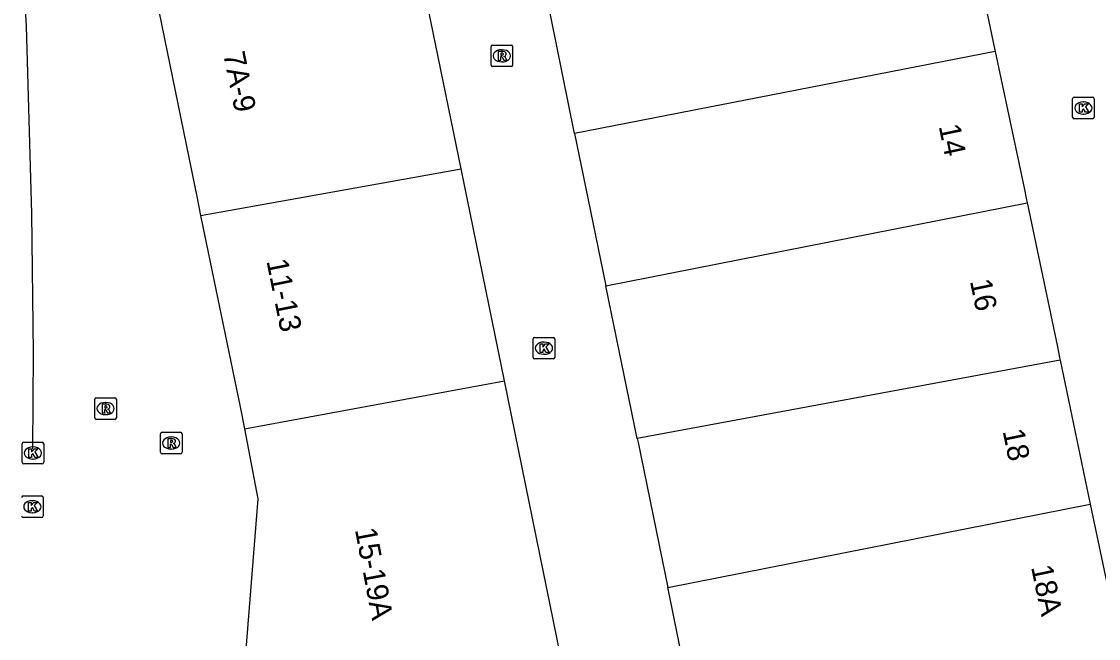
# Model space of a CAD drawing. Extents: x 161087 to 161922, y 382574 to 383873.
# Drawn here: x 161188.52 to 161238.37, y 383479.64 to 383508.17 of the extents above; entities that cross this region are included whole.
import ezdxf

# ---------------------------------------------------------------- set-up
doc = ezdxf.new("R2010")
doc.units = 0
for name, color, linetype in [('IMGEO_Kolk', 7, 'Continuous'), ('IMGEO_Lijnafwatering', 7, 'Continuous'), ('IMGEO_Pand', 7, 'Continuous'), ('IMGEO_Pand_nummerreeks', 7, 'Continuous'), ('IMGEO_Rioolput', 7, 'Continuous')]:
    doc.layers.add(name, color=color, linetype=linetype)

msp = doc.modelspace()

# ---------------------------------------------------------------- linework, layer by layer
at = {"layer": 'IMGEO_Kolk'}
for p, q in [((161237.168, 383503.742), (161237.168, 383504.594)), ((161237.243, 383504.668), (161238.095, 383504.668)), ((161238.169, 383504.594), (161238.169, 383503.742)), ((161237.656, 383504.448), (161237.681, 383504.448)), ((161238.095, 383503.668), (161237.243, 383503.668)), ((161237.679, 383503.888), (161237.654, 383503.888)), ((161212.277, 383493.561), (161213.129, 383493.561)), ((161212.202, 383492.635), (161212.202, 383493.487)), ((161212.69, 383493.341), (161212.715, 383493.341)), ((161213.203, 383493.487), (161213.203, 383492.635)), ((161213.129, 383492.561), (161212.277, 383492.561)), ((161212.713, 383492.781), (161212.688, 383492.781)), ((161188.548, 383487.786), (161188.548, 383488.638)), ((161188.623, 383488.712), (161189.475, 383488.712)), ((161189.549, 383488.638), (161189.549, 383487.786)), ((161189.036, 383488.492), (161189.061, 383488.492)), ((161189.475, 383487.712), (161188.623, 383487.712)), ((161189.059, 383487.932), (161189.034, 383487.932)), ((161188.599, 383486.228), (161189.451, 383486.228)), ((161189.525, 383486.154), (161189.525, 383485.302)), ((161189.012, 383486.008), (161189.037, 383486.008)), ((161189.451, 383485.228), (161188.599, 383485.228)), ((161189.035, 383485.448), (161189.01, 383485.448))]:
    msp.add_line(p, q, dxfattribs=at)
for points in [[(161237.168, 383503.742), (161237.168, 383504.594)], [(161237.243, 383504.668), (161238.095, 383504.668)], [(161238.169, 383504.594), (161238.169, 383503.742)], [(161237.489, 383504.368), (161237.612, 383504.368), (161237.612, 383504.217), (161237.742, 383504.368), (161237.906, 383504.368), (161237.76, 383504.217), (161237.913, 383503.968), (161237.761, 383503.968), (161237.676, 383504.132), (161237.612, 383504.065), (161237.612, 383503.968), (161237.489, 383503.968), (161237.489, 383504.368)], [(161238.095, 383503.668), (161237.243, 383503.668)], [(161212.277, 383493.561), (161213.129, 383493.561)], [(161212.202, 383492.635), (161212.202, 383493.487)], [(161212.523, 383493.261), (161212.646, 383493.261), (161212.646, 383493.11), (161212.776, 383493.261), (161212.94, 383493.261), (161212.794, 383493.11), (161212.947, 383492.861), (161212.795, 383492.861), (161212.71, 383493.025), (161212.646, 383492.958), (161212.646, 383492.861), (161212.523, 383492.861), (161212.523, 383493.261)], [(161213.203, 383493.487), (161213.203, 383492.635)], [(161213.129, 383492.561), (161212.277, 383492.561)], [(161188.548, 383487.786), (161188.548, 383488.638)], [(161188.623, 383488.712), (161189.475, 383488.712)], [(161189.549, 383488.638), (161189.549, 383487.786)], [(161188.869, 383488.412), (161188.992, 383488.412), (161188.992, 383488.261), (161189.122, 383488.412), (161189.286, 383488.412), (161189.14, 383488.261), (161189.293, 383488.012), (161189.141, 383488.012), (161189.056, 383488.176), (161188.992, 383488.109), (161188.992, 383488.012), (161188.869, 383488.012), (161188.869, 383488.412)], [(161189.475, 383487.712), (161188.623, 383487.712)], [(161188.599, 383486.228), (161189.451, 383486.228)], [(161189.525, 383486.154), (161189.525, 383485.302)], [(161188.845, 383485.928), (161188.968, 383485.928), (161188.968, 383485.777), (161189.098, 383485.928), (161189.262, 383485.928), (161189.116, 383485.777), (161189.269, 383485.528), (161189.117, 383485.528), (161189.032, 383485.692), (161188.968, 383485.625), (161188.968, 383485.528), (161188.845, 383485.528), (161188.845, 383485.928)], [(161189.451, 383485.228), (161188.599, 383485.228)]]:
    msp.add_lwpolyline(points, dxfattribs=at)
for centre, start, end in [((161237.245, 383504.592), 91.552, 178.448), ((161237.245, 383504.592), 91.552, 178.448), ((161238.093, 383504.592), 1.552, 88.448), ((161238.093, 383504.592), 1.552, 88.448), ((161237.245, 383503.744), 181.552, 268.448), ((161237.245, 383503.744), 181.552, 268.448), ((161238.093, 383503.744), 271.552, 358.448), ((161238.093, 383503.744), 271.552, 358.448), ((161212.279, 383493.485), 91.552, 178.448), ((161212.279, 383493.485), 91.552, 178.448), ((161213.127, 383493.485), 1.552, 88.448), ((161213.127, 383493.485), 1.552, 88.448), ((161212.279, 383492.637), 181.552, 268.448), ((161212.279, 383492.637), 181.552, 268.448), ((161213.127, 383492.637), 271.552, 358.448), ((161213.127, 383492.637), 271.552, 358.448), ((161188.625, 383488.636), 91.552, 178.448), ((161188.625, 383488.636), 91.552, 178.448), ((161189.473, 383488.636), 1.552, 88.448), ((161189.473, 383488.636), 1.552, 88.448), ((161188.625, 383487.788), 181.552, 268.448), ((161188.625, 383487.788), 181.552, 268.448), ((161189.473, 383487.788), 271.552, 358.448), ((161189.473, 383487.788), 271.552, 358.448), ((161188.601, 383486.152), 91.552, 178.448), ((161188.601, 383486.152), 91.552, 178.448), ((161189.449, 383486.152), 1.552, 88.448), ((161189.449, 383486.152), 1.552, 88.448), ((161188.601, 383485.304), 181.552, 268.448), ((161188.601, 383485.304), 181.552, 268.448), ((161189.449, 383485.304), 271.552, 358.448), ((161189.449, 383485.304), 271.552, 358.448)]:
    msp.add_arc(centre, 0.0765, start, end, dxfattribs=at)
for centre, major_axis, ratio, start_param, end_param in [((161237.655, 383504.168), (-0.387, 0.002), 0.722429, 4.712389, 7.853982), ((161237.68, 383504.168), (-0.39, 0.002), 0.717154, 1.570796, 4.712389), ((161212.689, 383493.061), (-0.387, 0.002), 0.722429, 4.712389, 7.853982), ((161212.714, 383493.061), (-0.39, 0.002), 0.717154, 1.570796, 4.712389), ((161189.035, 383488.212), (-0.387, 0.002), 0.722429, 4.712389, 7.853982), ((161189.06, 383488.212), (-0.39, 0.002), 0.717154, 1.570796, 4.712389), ((161189.011, 383485.728), (-0.387, 0.002), 0.722429, 4.712389, 7.853982), ((161189.036, 383485.728), (-0.39, 0.002), 0.717154, 1.570796, 4.712389)]:
    msp.add_ellipse(centre, major_axis=major_axis, ratio=ratio, start_param=start_param, end_param=end_param, dxfattribs=at)
at = {"layer": 'IMGEO_Lijnafwatering'}
for points in [[(161188.759, 383507.958), (161188.373, 383514.771), (161187.97, 383519.321), (161187.13, 383525.768)], [(161189.049, 383488.408), (161189.084, 383492.848), (161189.001, 383499.292), (161188.759, 383507.958)]]:
    msp.add_lwpolyline(points, dxfattribs=at)
at = {"layer": 'IMGEO_Pand'}
for points in [[(161232.182, 383513.469), (161233.56, 383506.925), (161233.591, 383506.778)], [(161208.864, 383501.357), (161206.862, 383511.125)], [(161214.122, 383502.984), (161212.745, 383509.78)], [(161194.816, 383508.921), (161194.874, 383508.644), (161196.653, 383500), (161196.808, 383499.197)], [(161233.591, 383506.778), (161214.122, 383502.984)], [(161233.591, 383506.778), (161233.699, 383506.265), (161234.936, 383500.391), (161235.018, 383500), (161235.063, 383499.786)], [(161214.122, 383502.984), (161214.735, 383500), (161215.57, 383495.943)], [(161196.808, 383499.197), (161201.289, 383500), (161208.864, 383501.357)], [(161210.873, 383491.554), (161209.142, 383500), (161208.864, 383501.357)], [(161215.57, 383495.943), (161235.063, 383499.786)], [(161235.063, 383499.786), (161235.138, 383499.431), (161236.464, 383493.13), (161236.57, 383492.626), (161236.593, 383492.513)], [(161196.808, 383499.197), (161198.639, 383490.342), (161198.85, 383489.324)], [(161217.022, 383488.882), (161215.57, 383495.943)], [(161236.593, 383492.513), (161217.022, 383488.882)], [(161236.593, 383492.513), (161237.981, 383485.845)], [(161198.85, 383489.324), (161210.873, 383491.554)], [(161214.261, 383469.242), (161214.166, 383469.69), (161214.164, 383469.701), (161213.528, 383472.708), (161214.675, 383472.963), (161214.462, 383474), (161210.873, 383491.554)], [(161198.85, 383489.324), (161199.46, 383486.099), (161198.521, 383474.298), (161213.08, 383469.692), (161213.064, 383469.644), (161214.261, 383469.242)], [(161217.022, 383488.882), (161217.059, 383488.704), (161218.435, 383481.985)], [(161218.435, 383481.985), (161237.981, 383485.845)], [(161237.981, 383485.845), (161239.444, 383478.911)], [(161219.827, 383475.162), (161218.461, 383481.859), (161218.435, 383481.985)]]:
    msp.add_lwpolyline(points, dxfattribs=at)
at = {"layer": 'IMGEO_Rioolput'}
for p, q in [((161210.253, 383506.154), (161210.253, 383507.006)), ((161210.328, 383507.08), (161211.18, 383507.08)), ((161211.254, 383507.006), (161211.254, 383506.154)), ((161210.741, 383506.86), (161210.766, 383506.86)), ((161211.18, 383506.08), (161210.328, 383506.08)), ((161210.764, 383506.3), (161210.739, 383506.3)), ((161191.913, 383489.843), (161191.913, 383490.695)), ((161191.988, 383490.769), (161192.84, 383490.769)), ((161192.401, 383490.549), (161192.426, 383490.549)), ((161192.914, 383490.695), (161192.914, 383489.843)), ((161192.84, 383489.769), (161191.988, 383489.769)), ((161192.424, 383489.989), (161192.399, 383489.989)), ((161194.951, 383488.247), (161194.951, 383489.099)), ((161195.026, 383489.173), (161195.878, 383489.173)), ((161195.952, 383489.099), (161195.952, 383488.247)), ((161195.439, 383488.953), (161195.464, 383488.953)), ((161195.878, 383488.173), (161195.026, 383488.173)), ((161195.462, 383488.393), (161195.437, 383488.393))]:
    msp.add_line(p, q, dxfattribs=at)
for points in [[(161210.253, 383506.154), (161210.253, 383507.006)], [(161210.328, 383507.08), (161211.18, 383507.08)], [(161211.254, 383507.006), (161211.254, 383506.154)], [(161210.842, 383506.778), (161210.59, 383506.78), (161210.59, 383506.38)], [(161210.59, 383506.38), (161210.714, 383506.38), (161210.714, 383506.542), (161210.725, 383506.542)], [(161210.768, 383506.699), (161210.714, 383506.699), (161210.714, 383506.618)], [(161210.714, 383506.618), (161210.766, 383506.618)], [(161210.772, 383506.513), (161210.843, 383506.38), (161210.983, 383506.38), (161210.918, 383506.506)], [(161211.18, 383506.08), (161210.328, 383506.08)], [(161191.913, 383489.843), (161191.913, 383490.695)], [(161191.988, 383490.769), (161192.84, 383490.769)], [(161192.914, 383490.695), (161192.914, 383489.843)], [(161192.502, 383490.467), (161192.25, 383490.469), (161192.25, 383490.069)], [(161192.25, 383490.069), (161192.374, 383490.069), (161192.374, 383490.231), (161192.385, 383490.231)], [(161192.428, 383490.388), (161192.374, 383490.388), (161192.374, 383490.307)], [(161192.374, 383490.307), (161192.426, 383490.307)], [(161192.432, 383490.202), (161192.503, 383490.069), (161192.643, 383490.069), (161192.578, 383490.195)], [(161192.84, 383489.769), (161191.988, 383489.769)], [(161194.951, 383488.247), (161194.951, 383489.099)], [(161195.026, 383489.173), (161195.878, 383489.173)], [(161195.952, 383489.099), (161195.952, 383488.247)], [(161195.54, 383488.871), (161195.288, 383488.873), (161195.288, 383488.473)], [(161195.288, 383488.473), (161195.412, 383488.473), (161195.412, 383488.635), (161195.423, 383488.635)], [(161195.466, 383488.792), (161195.412, 383488.792), (161195.412, 383488.711)], [(161195.412, 383488.711), (161195.464, 383488.711)], [(161195.47, 383488.606), (161195.541, 383488.473), (161195.681, 383488.473), (161195.616, 383488.599)], [(161195.878, 383488.173), (161195.026, 383488.173)]]:
    msp.add_lwpolyline(points, dxfattribs=at)
for centre, radius, start, end in [((161210.33, 383507.004), 0.0765, 91.552, 178.448), ((161210.33, 383507.004), 0.0765, 91.552, 178.448), ((161211.178, 383507.004), 0.0765, 1.552, 88.448), ((161211.178, 383507.004), 0.0765, 1.552, 88.448), ((161210.724, 383506.489), 0.0533, 26.0293, 88.6989), ((161210.75, 383506.807), 0.19, 274.7715, 282.9687), ((161210.774, 383506.603), 0.0964, 77.0061, 93.1865), ((161210.788, 383506.66), 0.0378, 276.6634, 79.6772), ((161210.841, 383506.668), 0.109, 350.3612, 89.416), ((161210.839, 383506.668), 0.112, 277.5842, 350.9817), ((161210.823, 383506.453), 0.108, 29.5134, 73.7905), ((161210.33, 383506.156), 0.0765, 181.552, 268.448), ((161210.33, 383506.156), 0.0765, 181.552, 268.448), ((161211.178, 383506.156), 0.0765, 271.552, 358.448), ((161211.178, 383506.156), 0.0765, 271.552, 358.448), ((161191.99, 383490.693), 0.0765, 91.552, 178.448), ((161191.99, 383490.693), 0.0765, 91.552, 178.448), ((161192.838, 383490.693), 0.0765, 1.552, 88.448), ((161192.838, 383490.693), 0.0765, 1.552, 88.448), ((161192.384, 383490.178), 0.0533, 26.0293, 88.6989), ((161192.41, 383490.496), 0.19, 274.7715, 282.9687), ((161192.434, 383490.292), 0.0964, 77.0061, 93.1865), ((161192.448, 383490.349), 0.0378, 276.6634, 79.6772), ((161192.501, 383490.357), 0.109, 350.3612, 89.416), ((161192.499, 383490.357), 0.112, 277.5842, 350.9817), ((161192.483, 383490.142), 0.108, 29.5134, 73.7905), ((161191.99, 383489.845), 0.0765, 181.552, 268.448), ((161191.99, 383489.845), 0.0765, 181.552, 268.448), ((161192.838, 383489.845), 0.0765, 271.552, 358.448), ((161192.838, 383489.845), 0.0765, 271.552, 358.448), ((161195.028, 383489.097), 0.0765, 91.552, 178.448), ((161195.028, 383489.097), 0.0765, 91.552, 178.448), ((161195.876, 383489.097), 0.0765, 1.552, 88.448), ((161195.876, 383489.097), 0.0765, 1.552, 88.448), ((161195.422, 383488.582), 0.0533, 26.0293, 88.6989), ((161195.448, 383488.9), 0.19, 274.7715, 282.9687), ((161195.472, 383488.696), 0.0964, 77.0061, 93.1865), ((161195.486, 383488.753), 0.0378, 276.6634, 79.6772), ((161195.539, 383488.761), 0.109, 350.3612, 89.416), ((161195.537, 383488.761), 0.112, 277.5842, 350.9817), ((161195.521, 383488.546), 0.108, 29.5134, 73.7905), ((161195.028, 383488.249), 0.0765, 181.552, 268.448), ((161195.028, 383488.249), 0.0765, 181.552, 268.448), ((161195.876, 383488.249), 0.0765, 271.552, 358.448), ((161195.876, 383488.249), 0.0765, 271.552, 358.448)]:
    msp.add_arc(centre, radius, start, end, dxfattribs=at)
for centre, major_axis, ratio, start_param, end_param in [((161210.74, 383506.58), (-0.387, 0.002), 0.722429, 4.712389, 7.853982), ((161210.765, 383506.58), (-0.39, 0.002), 0.717154, 1.570796, 4.712389), ((161192.4, 383490.269), (-0.387, 0.002), 0.722429, 4.712389, 7.853982), ((161192.425, 383490.269), (-0.39, 0.002), 0.717154, 1.570796, 4.712389), ((161195.438, 383488.673), (-0.387, 0.002), 0.722429, 4.712389, 7.853982), ((161195.463, 383488.673), (-0.39, 0.002), 0.717154, 1.570796, 4.712389)]:
    msp.add_ellipse(centre, major_axis=major_axis, ratio=ratio, start_param=start_param, end_param=end_param, dxfattribs=at)

# ---------------------------------------------------------------- texts
at = {"layer": 'IMGEO_Pand_nummerreeks'}
for s, rotation, p in [('7A-9', 281.5771, (161197.849, 383506.674)), ('14', 281.8893, (161230.966, 383503.326)), ('11-13', 281.4066, (161199.854, 383497.097)), ('16', 281.7882, (161232.412, 383496.163)), ('18', 281.7537, (161233.927, 383489.228)), ('15-19A', 280.6912, (161203.952, 383484.668)), ('18A', 281.9133, (161235.242, 383482.939))]:
    msp.add_text(s, height=1, rotation=rotation, dxfattribs=at).set_placement(p)

doc.saveas('drawing.dxf')
